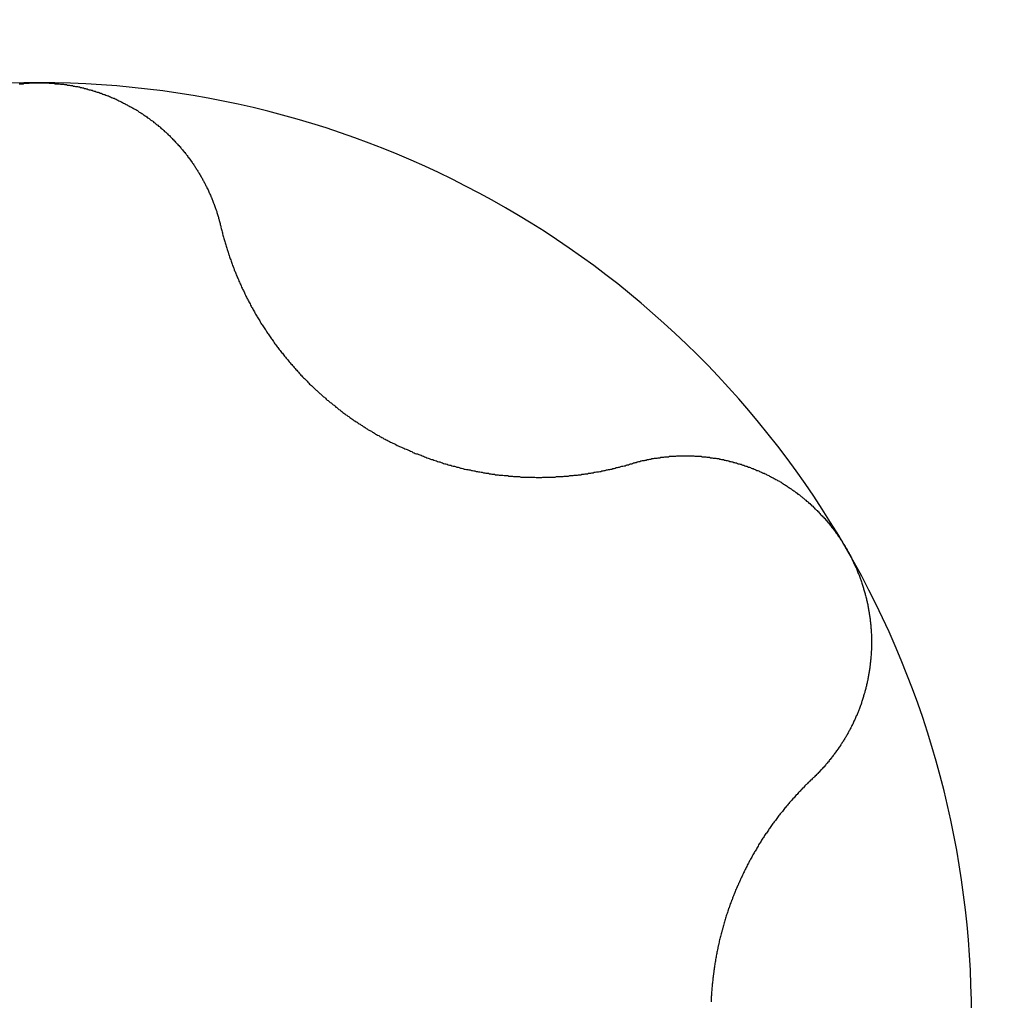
# Model space of a CAD drawing. Extents: x 1107 to 4046, y 937 to 3355.
# Tile 736 of 861: x 2221.94 to 2224.02, y 3346.35 to 3348.43. Entities that reach past the tile are written whole.
import ezdxf

# ---------------------------------------------------------------- set-up
doc = ezdxf.new("R2010")
doc.units = 0
doc.layers.add('KF_VIDA_L___C_BOTTOM', color=7, linetype='CONTINUOUS')

# ---------------------------------------------------------------- blocks, each defined once
blk = doc.blocks.new('KF_VIDA_L___C_BOTTOM')
at = {"layer": 'KF_VIDA_L___C_BOTTOM'}
for points in [[(34.9576, 473.273, 0), (34.9597, 473.273, 0), (34.9618, 473.273, 0), (34.9639, 473.273, 0), (34.9661, 473.273, 0), (34.9682, 473.274, 0), (34.9703, 473.274, 0), (34.9725, 473.274, 0), (34.9746, 473.274, 0), (34.9767, 473.274, 0), (34.9788, 473.274, 0), (34.981, 473.275, 0), (34.9831, 473.275, 0), (34.9852, 473.275, 0), (34.9873, 473.275, 0), (34.9894, 473.275, 0), (34.9916, 473.275, 0), (34.9937, 473.275, 0), (34.9958, 473.275, 0), (34.9979, 473.275, 0), (35, 473.275, 0)], [(35, 473.275, 0), (35.0021, 473.275, 0), (35.0042, 473.275, 0), (35.0063, 473.275, 0), (35.0084, 473.275, 0), (35.0106, 473.275, 0), (35.0127, 473.275, 0), (35.0148, 473.275, 0), (35.0169, 473.275, 0), (35.019, 473.275, 0), (35.0212, 473.274, 0), (35.0233, 473.274, 0), (35.0254, 473.274, 0), (35.0275, 473.274, 0), (35.0297, 473.274, 0), (35.0318, 473.274, 0), (35.0339, 473.273, 0), (35.0361, 473.273, 0), (35.0382, 473.273, 0), (35.0403, 473.273, 0), (35.0424, 473.273, 0), (35.0446, 473.272, 0), (35.0467, 473.272, 0), (35.0488, 473.272, 0), (35.0509, 473.272, 0), (35.0531, 473.271, 0), (35.0552, 473.271, 0), (35.0573, 473.271, 0), (35.0595, 473.27, 0), (35.0616, 473.27, 0), (35.0637, 473.27, 0), (35.0658, 473.269, 0), (35.068, 473.269, 0), (35.0701, 473.269, 0), (35.0722, 473.268, 0), (35.0743, 473.268, 0), (35.0764, 473.267, 0), (35.0785, 473.267, 0), (35.0807, 473.267, 0), (35.0828, 473.266, 0), (35.0849, 473.266, 0), (35.087, 473.265, 0), (35.0891, 473.265, 0), (35.0912, 473.264, 0), (35.0933, 473.264, 0), (35.0954, 473.263, 0), (35.0975, 473.263, 0), (35.0996, 473.262, 0), (35.1017, 473.262, 0), (35.1038, 473.261, 0), (35.1059, 473.26, 0), (35.1079, 473.26, 0), (35.11, 473.259, 0), (35.1121, 473.259, 0), (35.1142, 473.258, 0), (35.1163, 473.257, 0), (35.1183, 473.257, 0), (35.1204, 473.256, 0), (35.1224, 473.255, 0), (35.1245, 473.255, 0), (35.1266, 473.254, 0), (35.1286, 473.253, 0), (35.1307, 473.253, 0), (35.1327, 473.252, 0), (35.1347, 473.251, 0), (35.1368, 473.25, 0), (35.1388, 473.25, 0), (35.1408, 473.249, 0), (35.1428, 473.248, 0), (35.1449, 473.247, 0), (35.1469, 473.247, 0), (35.1489, 473.246, 0), (35.1509, 473.245, 0), (35.1529, 473.244, 0), (35.1549, 473.243, 0), (35.1568, 473.242, 0), (35.1588, 473.242, 0), (35.1608, 473.241, 0), (35.1628, 473.24, 0), (35.1647, 473.239, 0), (35.1667, 473.238, 0), (35.1687, 473.237, 0), (35.1706, 473.236, 0), (35.1725, 473.235, 0), (35.1745, 473.234, 0), (35.1764, 473.233, 0), (35.1783, 473.232, 0), (35.1802, 473.231, 0), (35.1822, 473.23, 0), (35.1841, 473.229, 0), (35.186, 473.228, 0), (35.1878, 473.227, 0), (35.1897, 473.226, 0), (35.1916, 473.225, 0), (35.1935, 473.224, 0), (35.1953, 473.223, 0), (35.1972, 473.222, 0), (35.199, 473.221, 0), (35.2009, 473.22, 0), (35.2027, 473.219, 0), (35.2046, 473.218, 0), (35.2064, 473.217, 0), (35.2082, 473.216, 0), (35.21, 473.214, 0), (35.2118, 473.213, 0), (35.2136, 473.212, 0), (35.2154, 473.211, 0), (35.2172, 473.21, 0), (35.2189, 473.209, 0), (35.2207, 473.207, 0), (35.2225, 473.206, 0), (35.2242, 473.205, 0), (35.2259, 473.204, 0), (35.2277, 473.203, 0), (35.2294, 473.201, 0), (35.2311, 473.2, 0), (35.2328, 473.199, 0), (35.2345, 473.198, 0), (35.2362, 473.196, 0), (35.2379, 473.195, 0), (35.2396, 473.194, 0), (35.2413, 473.193, 0), (35.2429, 473.191, 0), (35.2446, 473.19, 0), (35.2462, 473.189, 0), (35.2479, 473.187, 0), (35.2495, 473.186, 0), (35.2511, 473.185, 0), (35.2527, 473.183, 0), (35.2543, 473.182, 0), (35.2559, 473.181, 0), (35.2575, 473.179, 0), (35.2591, 473.178, 0), (35.2607, 473.177, 0), (35.2622, 473.175, 0), (35.2638, 473.174, 0), (35.2653, 473.172, 0), (35.2668, 473.171, 0), (35.2684, 473.17, 0), (35.2699, 473.168, 0), (35.2714, 473.167, 0), (35.2729, 473.165, 0), (35.2744, 473.164, 0), (35.2759, 473.163, 0), (35.2773, 473.161, 0), (35.2788, 473.16, 0), (35.2802, 473.158, 0), (35.2817, 473.157, 0), (35.2831, 473.155, 0), (35.2845, 473.154, 0), (35.2859, 473.152, 0), (35.2874, 473.151, 0), (35.2887, 473.149, 0), (35.2901, 473.148, 0), (35.2915, 473.146, 0), (35.2929, 473.145, 0), (35.2942, 473.143, 0), (35.2956, 473.142, 0), (35.2969, 473.14, 0), (35.2982, 473.139, 0), (35.2995, 473.137, 0), (35.3008, 473.136, 0), (35.3021, 473.134, 0), (35.3034, 473.133, 0), (35.3047, 473.131, 0), (35.306, 473.13, 0), (35.3072, 473.128, 0), (35.3084, 473.127, 0), (35.3097, 473.125, 0), (35.3109, 473.124, 0), (35.3121, 473.122, 0), (35.3133, 473.121, 0), (35.3145, 473.119, 0), (35.3157, 473.117, 0), (35.3169, 473.116, 0), (35.318, 473.114, 0), (35.3192, 473.113, 0), (35.3204, 473.111, 0), (35.3215, 473.109, 0), (35.3226, 473.108, 0), (35.3238, 473.106, 0), (35.3249, 473.105, 0), (35.326, 473.103, 0), (35.3271, 473.101, 0), (35.3282, 473.1, 0), (35.3293, 473.098, 0), (35.3304, 473.096, 0), (35.3315, 473.095, 0), (35.3325, 473.093, 0), (35.3336, 473.091, 0), (35.3347, 473.09, 0), (35.3357, 473.088, 0), (35.3367, 473.086, 0), (35.3378, 473.085, 0), (35.3388, 473.083, 0), (35.3398, 473.081, 0), (35.3408, 473.08, 0), (35.3418, 473.078, 0), (35.3428, 473.076, 0), (35.3438, 473.074, 0), (35.3447, 473.073, 0), (35.3457, 473.071, 0), (35.3467, 473.069, 0), (35.3476, 473.067, 0), (35.3485, 473.066, 0), (35.3495, 473.064, 0), (35.3504, 473.062, 0), (35.3513, 473.06, 0), (35.3522, 473.059, 0), (35.3531, 473.057, 0), (35.354, 473.055, 0), (35.3549, 473.053, 0), (35.3557, 473.051, 0), (35.3566, 473.05, 0), (35.3574, 473.048, 0), (35.3583, 473.046, 0), (35.3591, 473.044, 0), (35.3599, 473.042, 0), (35.3608, 473.041, 0), (35.3616, 473.039, 0), (35.3624, 473.037, 0), (35.3632, 473.035, 0), (35.3639, 473.033, 0), (35.3647, 473.032, 0), (35.3655, 473.03, 0), (35.3662, 473.028, 0), (35.367, 473.026, 0), (35.3677, 473.024, 0), (35.3684, 473.022, 0), (35.3691, 473.02, 0), (35.3698, 473.019, 0), (35.3705, 473.017, 0), (35.3712, 473.015, 0), (35.3719, 473.013, 0), (35.3726, 473.011, 0), (35.3732, 473.009, 0), (35.3739, 473.007, 0), (35.3745, 473.005, 0), (35.3751, 473.004, 0), (35.3758, 473.002, 0), (35.3764, 473, 0), (35.377, 472.998, 0), (35.3776, 472.996, 0), (35.3781, 472.994, 0), (35.3787, 472.992, 0), (35.3793, 472.99, 0), (35.3798, 472.988, 0), (35.3804, 472.986, 0), (35.3809, 472.985, 0), (35.3814, 472.983, 0), (35.3819, 472.981, 0), (35.3824, 472.979, 0), (35.3829, 472.977, 0), (35.3834, 472.975, 0), (35.3839, 472.973, 0), (35.3843, 472.971, 0)], [(35.3843, 472.971, 0), (35.3849, 472.969, 0), (35.3855, 472.966, 0), (35.386, 472.964, 0), (35.3866, 472.962, 0), (35.3872, 472.959, 0), (35.3878, 472.957, 0), (35.3884, 472.955, 0), (35.3891, 472.952, 0), (35.3897, 472.95, 0), (35.3903, 472.948, 0), (35.391, 472.945, 0), (35.3916, 472.943, 0), (35.3923, 472.941, 0), (35.3929, 472.939, 0), (35.3936, 472.936, 0), (35.3943, 472.934, 0), (35.395, 472.932, 0), (35.3957, 472.929, 0), (35.3964, 472.927, 0), (35.3971, 472.925, 0), (35.3978, 472.922, 0), (35.3986, 472.92, 0), (35.3993, 472.918, 0), (35.4, 472.916, 0), (35.4008, 472.913, 0), (35.4015, 472.911, 0), (35.4023, 472.909, 0), (35.4031, 472.906, 0), (35.4039, 472.904, 0), (35.4047, 472.902, 0), (35.4055, 472.9, 0), (35.4063, 472.897, 0), (35.4071, 472.895, 0), (35.4079, 472.893, 0), (35.4087, 472.891, 0), (35.4096, 472.888, 0), (35.4104, 472.886, 0), (35.4112, 472.884, 0), (35.4121, 472.882, 0), (35.413, 472.879, 0), (35.4138, 472.877, 0), (35.4147, 472.875, 0), (35.4156, 472.873, 0), (35.4165, 472.871, 0), (35.4174, 472.868, 0), (35.4183, 472.866, 0), (35.4192, 472.864, 0), (35.4201, 472.862, 0), (35.421, 472.86, 0), (35.422, 472.858, 0), (35.4229, 472.855, 0), (35.4238, 472.853, 0), (35.4248, 472.851, 0), (35.4258, 472.849, 0), (35.4267, 472.847, 0), (35.4277, 472.845, 0), (35.4287, 472.842, 0), (35.4297, 472.84, 0), (35.4306, 472.838, 0), (35.4316, 472.836, 0), (35.4326, 472.834, 0), (35.4337, 472.832, 0), (35.4347, 472.83, 0), (35.4357, 472.828, 0), (35.4367, 472.825, 0), (35.4378, 472.823, 0), (35.4388, 472.821, 0), (35.4399, 472.819, 0), (35.4409, 472.817, 0), (35.442, 472.815, 0), (35.4431, 472.813, 0), (35.4442, 472.811, 0), (35.4453, 472.809, 0), (35.4464, 472.807, 0), (35.4475, 472.804, 0), (35.4487, 472.802, 0), (35.4498, 472.8, 0), (35.451, 472.798, 0), (35.4521, 472.796, 0), (35.4533, 472.794, 0), (35.4545, 472.792, 0), (35.4557, 472.79, 0), (35.4569, 472.788, 0), (35.4581, 472.785, 0), (35.4594, 472.783, 0), (35.4606, 472.781, 0), (35.4619, 472.779, 0), (35.4631, 472.777, 0), (35.4644, 472.775, 0), (35.4657, 472.773, 0), (35.4669, 472.771, 0), (35.4682, 472.769, 0), (35.4696, 472.766, 0), (35.4709, 472.764, 0), (35.4722, 472.762, 0), (35.4735, 472.76, 0), (35.4749, 472.758, 0), (35.4762, 472.756, 0), (35.4776, 472.754, 0), (35.479, 472.752, 0), (35.4804, 472.75, 0), (35.4818, 472.747, 0), (35.4832, 472.745, 0), (35.4846, 472.743, 0), (35.486, 472.741, 0), (35.4874, 472.739, 0), (35.4889, 472.737, 0), (35.4903, 472.735, 0), (35.4918, 472.733, 0), (35.4933, 472.731, 0), (35.4948, 472.729, 0), (35.4963, 472.727, 0), (35.4978, 472.724, 0), (35.4993, 472.722, 0), (35.5008, 472.72, 0), (35.5023, 472.718, 0), (35.5039, 472.716, 0), (35.5054, 472.714, 0), (35.507, 472.712, 0), (35.5085, 472.71, 0), (35.5101, 472.708, 0), (35.5117, 472.706, 0), (35.5133, 472.704, 0), (35.5149, 472.702, 0), (35.5165, 472.7, 0), (35.5181, 472.698, 0), (35.5197, 472.696, 0), (35.5214, 472.694, 0), (35.523, 472.692, 0), (35.5247, 472.69, 0), (35.5264, 472.688, 0), (35.528, 472.686, 0), (35.5297, 472.684, 0), (35.5314, 472.682, 0), (35.5331, 472.68, 0), (35.5348, 472.678, 0), (35.5366, 472.676, 0), (35.5383, 472.674, 0), (35.54, 472.672, 0), (35.5418, 472.67, 0), (35.5435, 472.668, 0), (35.5453, 472.666, 0), (35.5471, 472.664, 0), (35.5489, 472.662, 0), (35.5506, 472.66, 0), (35.5524, 472.658, 0), (35.5543, 472.656, 0), (35.5561, 472.654, 0), (35.5579, 472.652, 0), (35.5597, 472.65, 0), (35.5616, 472.649, 0), (35.5634, 472.647, 0), (35.5653, 472.645, 0), (35.5672, 472.643, 0), (35.569, 472.641, 0), (35.5709, 472.639, 0), (35.5728, 472.637, 0), (35.5747, 472.635, 0), (35.5766, 472.634, 0), (35.5785, 472.632, 0), (35.5805, 472.63, 0), (35.5824, 472.628, 0), (35.5843, 472.626, 0), (35.5863, 472.624, 0), (35.5882, 472.623, 0), (35.5902, 472.621, 0), (35.5921, 472.619, 0), (35.5941, 472.617, 0), (35.5961, 472.616, 0), (35.5981, 472.614, 0), (35.6001, 472.612, 0), (35.6021, 472.61, 0), (35.6041, 472.609, 0), (35.6061, 472.607, 0), (35.6081, 472.605, 0), (35.6101, 472.603, 0), (35.6121, 472.602, 0), (35.6142, 472.6, 0), (35.6162, 472.598, 0), (35.6183, 472.597, 0), (35.6203, 472.595, 0), (35.6224, 472.593, 0), (35.6244, 472.592, 0), (35.6265, 472.59, 0), (35.6286, 472.588, 0), (35.6307, 472.587, 0), (35.6327, 472.585, 0), (35.6348, 472.583, 0), (35.6369, 472.582, 0), (35.639, 472.58, 0), (35.6411, 472.579, 0), (35.6432, 472.577, 0), (35.6453, 472.575, 0), (35.6474, 472.574, 0), (35.6496, 472.572, 0), (35.6517, 472.571, 0), (35.6538, 472.569, 0), (35.6559, 472.568, 0), (35.6581, 472.566, 0), (35.6602, 472.565, 0), (35.6624, 472.563, 0), (35.6645, 472.562, 0), (35.6666, 472.56, 0), (35.6688, 472.559, 0), (35.671, 472.557, 0), (35.6731, 472.556, 0), (35.6753, 472.554, 0), (35.6774, 472.553, 0), (35.6796, 472.552, 0), (35.6818, 472.55, 0), (35.684, 472.549, 0), (35.6861, 472.547, 0), (35.6883, 472.546, 0), (35.6905, 472.545, 0), (35.6927, 472.543, 0), (35.6949, 472.542, 0), (35.697, 472.54, 0), (35.6992, 472.539, 0), (35.7014, 472.538, 0), (35.7036, 472.537, 0), (35.7058, 472.535, 0), (35.708, 472.534, 0), (35.7102, 472.533, 0), (35.7124, 472.531, 0), (35.7146, 472.53, 0), (35.7168, 472.529, 0), (35.7191, 472.528, 0), (35.7213, 472.526, 0), (35.7235, 472.525, 0), (35.7258, 472.524, 0), (35.728, 472.523, 0), (35.7303, 472.521, 0), (35.7326, 472.52, 0), (35.7349, 472.519, 0), (35.7371, 472.518, 0), (35.7394, 472.517, 0), (35.7417, 472.515, 0), (35.7441, 472.514, 0), (35.7464, 472.513, 0), (35.7487, 472.512, 0), (35.751, 472.511, 0), (35.7534, 472.51, 0), (35.7557, 472.509, 0), (35.7581, 472.507, 0), (35.7604, 472.506, 0), (35.7628, 472.505, 0), (35.7652, 472.504, 0), (35.7675, 472.503, 0), (35.7699, 472.502, 0), (35.7723, 472.501, 0), (35.7747, 472.5, 0), (35.7771, 472.499, 0), (35.7795, 472.498, 0), (35.7819, 472.497, 0), (35.7843, 472.496, 0), (35.7868, 472.495, 0), (35.7892, 472.494, 0), (35.7916, 472.492, 0), (35.7941, 472.491, 0), (35.7965, 472.49, 0), (35.799, 472.489, 0), (35.8014, 472.489, 0), (35.8039, 472.488, 0), (35.8063, 472.487, 0), (35.8088, 472.486, 0), (35.8113, 472.485, 0), (35.8137, 472.484, 0), (35.8162, 472.483, 0), (35.8187, 472.482, 0), (35.8212, 472.481, 0), (35.8237, 472.48, 0), (35.8262, 472.479, 0), (35.8287, 472.478, 0), (35.8312, 472.477, 0), (35.8337, 472.477, 0), (35.8362, 472.476, 0), (35.8387, 472.475, 0), (35.8413, 472.474, 0), (35.8438, 472.473, 0), (35.8463, 472.472, 0), (35.8488, 472.472, 0), (35.8514, 472.471, 0), (35.8539, 472.47, 0), (35.8564, 472.469, 0), (35.859, 472.468, 0), (35.8615, 472.468, 0), (35.8641, 472.467, 0), (35.8666, 472.466, 0), (35.8692, 472.465, 0), (35.8717, 472.465, 0), (35.8743, 472.464, 0), (35.8768, 472.463, 0), (35.8794, 472.463, 0), (35.882, 472.462, 0), (35.8845, 472.461, 0), (35.8871, 472.461, 0), (35.8896, 472.46, 0), (35.8922, 472.459, 0), (35.8948, 472.459, 0), (35.8974, 472.458, 0), (35.8999, 472.457, 0), (35.9025, 472.457, 0), (35.9051, 472.456, 0), (35.9076, 472.456, 0), (35.9102, 472.455, 0), (35.9128, 472.455, 0), (35.9154, 472.454, 0), (35.9179, 472.454, 0), (35.9205, 472.453, 0), (35.9231, 472.453, 0), (35.9257, 472.452, 0), (35.9282, 472.452, 0), (35.9308, 472.451, 0), (35.9334, 472.451, 0), (35.936, 472.45, 0), (35.9385, 472.45, 0), (35.9411, 472.449, 0), (35.9437, 472.449, 0), (35.9463, 472.448, 0), (35.9488, 472.448, 0), (35.9514, 472.448, 0), (35.954, 472.447, 0), (35.9565, 472.447, 0), (35.9591, 472.446, 0), (35.9617, 472.446, 0), (35.9643, 472.446, 0), (35.9668, 472.445, 0), (35.9694, 472.445, 0), (35.9719, 472.445, 0), (35.9745, 472.444, 0), (35.9771, 472.444, 0), (35.9796, 472.444, 0), (35.9822, 472.444, 0), (35.9847, 472.443, 0), (35.9873, 472.443, 0), (35.9898, 472.443, 0), (35.9924, 472.443, 0), (35.9949, 472.442, 0), (35.9974, 472.442, 0), (36, 472.442, 0), (36.0025, 472.442, 0), (36.005, 472.441, 0), (36.0076, 472.441, 0), (36.0101, 472.441, 0), (36.0126, 472.441, 0), (36.0151, 472.441, 0), (36.0177, 472.441, 0), (36.0202, 472.44, 0), (36.0227, 472.44, 0), (36.0252, 472.44, 0), (36.0277, 472.44, 0), (36.0302, 472.44, 0), (36.0327, 472.44, 0), (36.0352, 472.44, 0), (36.0376, 472.44, 0), (36.0401, 472.44, 0), (36.0426, 472.44, 0), (36.0451, 472.44, 0), (36.0475, 472.44, 0), (36.05, 472.44, 0), (36.0524, 472.439, 0), (36.0549, 472.439, 0), (36.0573, 472.439, 0), (36.0598, 472.439, 0), (36.0622, 472.439, 0), (36.0646, 472.439, 0), (36.0671, 472.44, 0), (36.0695, 472.44, 0), (36.0719, 472.44, 0), (36.0743, 472.44, 0), (36.0767, 472.44, 0), (36.0791, 472.44, 0), (36.0815, 472.44, 0), (36.0839, 472.44, 0), (36.0863, 472.44, 0), (36.0886, 472.44, 0), (36.091, 472.44, 0), (36.0933, 472.44, 0), (36.0957, 472.441, 0), (36.098, 472.441, 0), (36.1004, 472.441, 0), (36.1027, 472.441, 0), (36.105, 472.441, 0), (36.1074, 472.441, 0), (36.1097, 472.441, 0), (36.1121, 472.442, 0), (36.1144, 472.442, 0), (36.1167, 472.442, 0), (36.1191, 472.442, 0), (36.1214, 472.442, 0), (36.1238, 472.443, 0), (36.1261, 472.443, 0), (36.1285, 472.443, 0), (36.1308, 472.443, 0), (36.1332, 472.444, 0), (36.1355, 472.444, 0), (36.1379, 472.444, 0), (36.1402, 472.444, 0), (36.1426, 472.445, 0), (36.1449, 472.445, 0), (36.1473, 472.445, 0), (36.1496, 472.446, 0), (36.152, 472.446, 0), (36.1543, 472.446, 0), (36.1567, 472.447, 0), (36.159, 472.447, 0), (36.1614, 472.447, 0), (36.1638, 472.448, 0), (36.1661, 472.448, 0), (36.1685, 472.448, 0), (36.1708, 472.449, 0), (36.1732, 472.449, 0), (36.1755, 472.45, 0), (36.1779, 472.45, 0), (36.1802, 472.451, 0), (36.1826, 472.451, 0), (36.185, 472.451, 0), (36.1873, 472.452, 0), (36.1897, 472.452, 0), (36.192, 472.453, 0), (36.1944, 472.453, 0), (36.1967, 472.454, 0), (36.1991, 472.454, 0), (36.2014, 472.455, 0), (36.2038, 472.455, 0), (36.2061, 472.456, 0), (36.2085, 472.456, 0), (36.2108, 472.457, 0), (36.2132, 472.457, 0), (36.2155, 472.458, 0), (36.2178, 472.458, 0), (36.2202, 472.459, 0), (36.2225, 472.46, 0), (36.2249, 472.46, 0), (36.2272, 472.461, 0), (36.2295, 472.461, 0), (36.2319, 472.462, 0), (36.2342, 472.463, 0), (36.2365, 472.463, 0), (36.2389, 472.464, 0), (36.2412, 472.464, 0), (36.2435, 472.465, 0), (36.2458, 472.466, 0), (36.2481, 472.466, 0), (36.2505, 472.467, 0), (36.2528, 472.468, 0), (36.2551, 472.468, 0)], [(36.2551, 472.468, 0), (36.257, 472.469, 0), (36.2589, 472.47, 0), (36.2608, 472.47, 0), (36.2627, 472.471, 0), (36.2646, 472.471, 0), (36.2665, 472.472, 0), (36.2684, 472.472, 0), (36.2704, 472.473, 0), (36.2723, 472.473, 0), (36.2742, 472.474, 0), (36.2761, 472.474, 0), (36.2781, 472.475, 0), (36.28, 472.475, 0), (36.2819, 472.475, 0), (36.2839, 472.476, 0), (36.2858, 472.476, 0), (36.2878, 472.477, 0), (36.2897, 472.477, 0), (36.2917, 472.477, 0), (36.2936, 472.478, 0), (36.2956, 472.478, 0), (36.2975, 472.479, 0), (36.2995, 472.479, 0), (36.3014, 472.479, 0), (36.3034, 472.48, 0), (36.3054, 472.48, 0), (36.3073, 472.48, 0), (36.3093, 472.48, 0), (36.3113, 472.481, 0), (36.3132, 472.481, 0), (36.3152, 472.481, 0), (36.3172, 472.482, 0), (36.3192, 472.482, 0), (36.3211, 472.482, 0), (36.3231, 472.482, 0), (36.3251, 472.483, 0), (36.3271, 472.483, 0), (36.329, 472.483, 0), (36.331, 472.483, 0), (36.333, 472.483, 0), (36.335, 472.484, 0), (36.337, 472.484, 0), (36.339, 472.484, 0), (36.3409, 472.484, 0), (36.3429, 472.484, 0), (36.3449, 472.484, 0), (36.3469, 472.484, 0), (36.3489, 472.484, 0), (36.3509, 472.485, 0), (36.3529, 472.485, 0), (36.3548, 472.485, 0), (36.3568, 472.485, 0), (36.3588, 472.485, 0), (36.3608, 472.485, 0), (36.3628, 472.485, 0), (36.3648, 472.485, 0), (36.3668, 472.485, 0), (36.3687, 472.485, 0), (36.3707, 472.485, 0), (36.3727, 472.485, 0), (36.3747, 472.485, 0), (36.3767, 472.485, 0), (36.3787, 472.485, 0), (36.3806, 472.485, 0), (36.3826, 472.485, 0), (36.3846, 472.485, 0), (36.3866, 472.485, 0), (36.3886, 472.484, 0), (36.3905, 472.484, 0), (36.3925, 472.484, 0), (36.3945, 472.484, 0), (36.3965, 472.484, 0), (36.3984, 472.484, 0), (36.4004, 472.484, 0), (36.4024, 472.484, 0), (36.4043, 472.483, 0), (36.4063, 472.483, 0), (36.4083, 472.483, 0), (36.4102, 472.483, 0), (36.4122, 472.483, 0), (36.4141, 472.482, 0), (36.4161, 472.482, 0), (36.418, 472.482, 0), (36.42, 472.482, 0), (36.4219, 472.481, 0), (36.4239, 472.481, 0), (36.4258, 472.481, 0), (36.4278, 472.48, 0), (36.4297, 472.48, 0), (36.4317, 472.48, 0), (36.4337, 472.48, 0), (36.4356, 472.479, 0), (36.4376, 472.479, 0), (36.4395, 472.479, 0), (36.4415, 472.478, 0), (36.4435, 472.478, 0), (36.4454, 472.477, 0), (36.4474, 472.477, 0), (36.4494, 472.477, 0), (36.4514, 472.476, 0), (36.4533, 472.476, 0), (36.4553, 472.475, 0), (36.4573, 472.475, 0), (36.4593, 472.474, 0), (36.4612, 472.474, 0), (36.4632, 472.473, 0), (36.4652, 472.473, 0), (36.4672, 472.472, 0), (36.4692, 472.472, 0), (36.4711, 472.471, 0), (36.4731, 472.471, 0), (36.4751, 472.47, 0), (36.4771, 472.47, 0), (36.479, 472.469, 0), (36.481, 472.468, 0), (36.483, 472.468, 0), (36.485, 472.467, 0), (36.487, 472.467, 0), (36.4889, 472.466, 0), (36.4909, 472.465, 0), (36.4929, 472.465, 0), (36.4948, 472.464, 0), (36.4968, 472.463, 0), (36.4988, 472.463, 0), (36.5008, 472.462, 0), (36.5027, 472.461, 0), (36.5047, 472.461, 0), (36.5067, 472.46, 0), (36.5086, 472.459, 0), (36.5106, 472.458, 0), (36.5125, 472.458, 0), (36.5145, 472.457, 0), (36.5164, 472.456, 0), (36.5184, 472.455, 0), (36.5203, 472.454, 0), (36.5223, 472.454, 0), (36.5242, 472.453, 0), (36.5262, 472.452, 0), (36.5281, 472.451, 0), (36.53, 472.45, 0), (36.532, 472.449, 0), (36.5339, 472.448, 0), (36.5358, 472.448, 0), (36.5377, 472.447, 0), (36.5397, 472.446, 0), (36.5416, 472.445, 0), (36.5435, 472.444, 0), (36.5454, 472.443, 0), (36.5473, 472.442, 0), (36.5492, 472.441, 0), (36.5511, 472.44, 0), (36.553, 472.439, 0), (36.5549, 472.438, 0), (36.5568, 472.437, 0), (36.5586, 472.436, 0), (36.5605, 472.435, 0), (36.5624, 472.434, 0), (36.5642, 472.433, 0), (36.5661, 472.432, 0), (36.568, 472.431, 0), (36.5698, 472.43, 0), (36.5716, 472.429, 0), (36.5735, 472.428, 0), (36.5753, 472.426, 0), (36.5771, 472.425, 0), (36.579, 472.424, 0), (36.5808, 472.423, 0), (36.5826, 472.422, 0), (36.5844, 472.421, 0), (36.5862, 472.419, 0), (36.588, 472.418, 0), (36.5898, 472.417, 0), (36.5915, 472.416, 0), (36.5933, 472.415, 0), (36.5951, 472.413, 0), (36.5968, 472.412, 0), (36.5986, 472.411, 0), (36.6004, 472.41, 0), (36.6021, 472.408, 0), (36.6038, 472.407, 0), (36.6056, 472.406, 0), (36.6073, 472.404, 0), (36.609, 472.403, 0), (36.6107, 472.402, 0), (36.6124, 472.401, 0), (36.6141, 472.399, 0), (36.6158, 472.398, 0), (36.6175, 472.396, 0), (36.6191, 472.395, 0), (36.6208, 472.394, 0), (36.6224, 472.392, 0), (36.6241, 472.391, 0), (36.6257, 472.389, 0), (36.6274, 472.388, 0), (36.629, 472.387, 0), (36.6306, 472.385, 0), (36.6322, 472.384, 0), (36.6338, 472.382, 0), (36.6354, 472.381, 0), (36.637, 472.379, 0), (36.6386, 472.378, 0), (36.6402, 472.376, 0), (36.6417, 472.375, 0), (36.6433, 472.373, 0), (36.6448, 472.372, 0), (36.6464, 472.37, 0), (36.6479, 472.369, 0), (36.6494, 472.367, 0), (36.6509, 472.366, 0), (36.6524, 472.364, 0), (36.6539, 472.363, 0), (36.6554, 472.361, 0), (36.6569, 472.359, 0), (36.6584, 472.358, 0), (36.6598, 472.356, 0), (36.6613, 472.355, 0), (36.6627, 472.353, 0), (36.6642, 472.352, 0), (36.6656, 472.35, 0), (36.667, 472.348, 0), (36.6684, 472.347, 0), (36.6698, 472.345, 0), (36.6712, 472.343, 0), (36.6726, 472.342, 0), (36.674, 472.34, 0), (36.6753, 472.338, 0), (36.6767, 472.337, 0), (36.678, 472.335, 0), (36.6793, 472.333, 0), (36.6807, 472.332, 0), (36.682, 472.33, 0), (36.6833, 472.328, 0), (36.6846, 472.327, 0), (36.6859, 472.325, 0), (36.6871, 472.323, 0), (36.6884, 472.321, 0), (36.6897, 472.32, 0), (36.6909, 472.318, 0), (36.6921, 472.316, 0), (36.6933, 472.314, 0), (36.6946, 472.313, 0), (36.6958, 472.311, 0), (36.697, 472.309, 0), (36.6981, 472.307, 0), (36.6993, 472.306, 0), (36.7005, 472.304, 0), (36.7016, 472.302, 0), (36.7027, 472.3, 0), (36.7039, 472.298, 0), (36.705, 472.297, 0), (36.7061, 472.295, 0), (36.7072, 472.293, 0), (36.7083, 472.291, 0), (36.7093, 472.289, 0), (36.7104, 472.288, 0)], [(36.7104, 472.288, 0), (36.7114, 472.286, 0), (36.7125, 472.284, 0), (36.7135, 472.282, 0), (36.7145, 472.28, 0), (36.7156, 472.278, 0), (36.7166, 472.276, 0), (36.7175, 472.275, 0), (36.7185, 472.273, 0), (36.7195, 472.271, 0), (36.7205, 472.269, 0), (36.7214, 472.267, 0), (36.7224, 472.265, 0), (36.7233, 472.263, 0), (36.7242, 472.261, 0), (36.7251, 472.259, 0), (36.726, 472.257, 0), (36.7269, 472.255, 0), (36.7278, 472.253, 0), (36.7287, 472.252, 0), (36.7296, 472.25, 0), (36.7304, 472.248, 0), (36.7313, 472.246, 0), (36.7321, 472.244, 0), (36.7329, 472.242, 0), (36.7337, 472.24, 0), (36.7346, 472.238, 0), (36.7353, 472.236, 0), (36.7361, 472.234, 0), (36.7369, 472.232, 0), (36.7377, 472.23, 0), (36.7384, 472.228, 0), (36.7392, 472.226, 0), (36.7399, 472.224, 0), (36.7406, 472.222, 0), (36.7413, 472.22, 0), (36.742, 472.218, 0), (36.7427, 472.215, 0), (36.7434, 472.213, 0), (36.7441, 472.211, 0), (36.7447, 472.209, 0), (36.7454, 472.207, 0), (36.746, 472.205, 0), (36.7466, 472.203, 0), (36.7472, 472.201, 0), (36.7478, 472.199, 0), (36.7484, 472.197, 0), (36.749, 472.195, 0), (36.7496, 472.193, 0), (36.7501, 472.191, 0), (36.7507, 472.189, 0), (36.7512, 472.186, 0), (36.7518, 472.184, 0), (36.7523, 472.182, 0), (36.7528, 472.18, 0), (36.7533, 472.178, 0), (36.7537, 472.176, 0), (36.7542, 472.174, 0), (36.7547, 472.172, 0), (36.7551, 472.17, 0), (36.7556, 472.167, 0), (36.756, 472.165, 0), (36.7564, 472.163, 0), (36.7568, 472.161, 0), (36.7572, 472.159, 0), (36.7576, 472.157, 0), (36.7579, 472.155, 0), (36.7583, 472.153, 0), (36.7586, 472.15, 0), (36.7589, 472.148, 0), (36.7593, 472.146, 0), (36.7596, 472.144, 0), (36.7599, 472.142, 0), (36.7601, 472.14, 0), (36.7604, 472.138, 0), (36.7607, 472.135, 0), (36.7609, 472.133, 0), (36.7612, 472.131, 0), (36.7614, 472.129, 0), (36.7616, 472.127, 0), (36.7618, 472.125, 0), (36.762, 472.123, 0), (36.7621, 472.12, 0), (36.7623, 472.118, 0), (36.7625, 472.116, 0), (36.7626, 472.114, 0), (36.7627, 472.112, 0), (36.7628, 472.11, 0), (36.7629, 472.107, 0), (36.763, 472.105, 0), (36.7631, 472.103, 0), (36.7632, 472.101, 0), (36.7632, 472.099, 0), (36.7632, 472.097, 0), (36.7633, 472.095, 0), (36.7633, 472.092, 0), (36.7633, 472.09, 0), (36.7633, 472.088, 0), (36.7633, 472.086, 0), (36.7632, 472.084, 0), (36.7632, 472.082, 0), (36.7631, 472.08, 0), (36.7631, 472.078, 0), (36.763, 472.075, 0), (36.7629, 472.073, 0), (36.7628, 472.071, 0), (36.7627, 472.069, 0), (36.7626, 472.067, 0), (36.7624, 472.065, 0), (36.7623, 472.063, 0), (36.7621, 472.06, 0), (36.7619, 472.058, 0), (36.7618, 472.056, 0), (36.7616, 472.054, 0), (36.7614, 472.052, 0), (36.7612, 472.05, 0), (36.7609, 472.048, 0), (36.7607, 472.046, 0), (36.7605, 472.044, 0), (36.7602, 472.042, 0), (36.7599, 472.039, 0), (36.7597, 472.037, 0), (36.7594, 472.035, 0), (36.7591, 472.033, 0), (36.7588, 472.031, 0), (36.7584, 472.029, 0), (36.7581, 472.027, 0), (36.7578, 472.025, 0), (36.7574, 472.023, 0), (36.7571, 472.021, 0), (36.7567, 472.019, 0), (36.7563, 472.017, 0), (36.7559, 472.015, 0), (36.7555, 472.013, 0), (36.7551, 472.011, 0), (36.7547, 472.008, 0), (36.7542, 472.006, 0), (36.7538, 472.004, 0), (36.7533, 472.002, 0), (36.7529, 472, 0), (36.7524, 471.998, 0), (36.7519, 471.996, 0), (36.7514, 471.994, 0), (36.7509, 471.992, 0), (36.7504, 471.99, 0), (36.7499, 471.988, 0), (36.7494, 471.986, 0), (36.7489, 471.984, 0), (36.7483, 471.982, 0), (36.7478, 471.981, 0), (36.7472, 471.979, 0), (36.7466, 471.977, 0), (36.746, 471.975, 0), (36.7454, 471.973, 0), (36.7448, 471.971, 0), (36.7442, 471.969, 0), (36.7436, 471.967, 0), (36.743, 471.965, 0), (36.7423, 471.963, 0), (36.7417, 471.961, 0), (36.741, 471.959, 0), (36.7404, 471.957, 0), (36.7397, 471.956, 0), (36.739, 471.954, 0), (36.7383, 471.952, 0), (36.7376, 471.95, 0), (36.7369, 471.948, 0), (36.7362, 471.946, 0), (36.7355, 471.944, 0), (36.7348, 471.943, 0), (36.734, 471.941, 0), (36.7333, 471.939, 0), (36.7325, 471.937, 0), (36.7318, 471.935, 0), (36.731, 471.934, 0), (36.7302, 471.932, 0), (36.7294, 471.93, 0), (36.7286, 471.928, 0), (36.7278, 471.926, 0), (36.727, 471.925, 0), (36.7261, 471.923, 0), (36.7253, 471.921, 0), (36.7244, 471.919, 0), (36.7236, 471.917, 0), (36.7227, 471.916, 0), (36.7218, 471.914, 0), (36.7209, 471.912, 0), (36.72, 471.91, 0), (36.7191, 471.909, 0), (36.7182, 471.907, 0), (36.7173, 471.905, 0), (36.7164, 471.903, 0), (36.7154, 471.902, 0), (36.7145, 471.9, 0), (36.7135, 471.898, 0), (36.7125, 471.896, 0), (36.7115, 471.895, 0), (36.7106, 471.893, 0), (36.7096, 471.891, 0), (36.7086, 471.889, 0), (36.7075, 471.888, 0), (36.7065, 471.886, 0), (36.7055, 471.884, 0), (36.7044, 471.883, 0), (36.7034, 471.881, 0), (36.7023, 471.879, 0), (36.7013, 471.878, 0), (36.7002, 471.876, 0), (36.6991, 471.874, 0), (36.698, 471.873, 0), (36.6969, 471.871, 0), (36.6958, 471.869, 0), (36.6947, 471.868, 0), (36.6936, 471.866, 0), (36.6924, 471.864, 0), (36.6913, 471.863, 0), (36.6902, 471.861, 0), (36.689, 471.86, 0), (36.6878, 471.858, 0), (36.6867, 471.856, 0), (36.6855, 471.855, 0), (36.6843, 471.853, 0), (36.6831, 471.852, 0), (36.6819, 471.85, 0), (36.6807, 471.848, 0), (36.6795, 471.847, 0), (36.6782, 471.845, 0), (36.677, 471.844, 0), (36.6757, 471.842, 0), (36.6745, 471.841, 0), (36.6732, 471.839, 0), (36.672, 471.837, 0), (36.6707, 471.836, 0), (36.6694, 471.834, 0), (36.6681, 471.833, 0), (36.6668, 471.831, 0), (36.6655, 471.83, 0), (36.6642, 471.828, 0), (36.6629, 471.827, 0), (36.6616, 471.825, 0), (36.6602, 471.824, 0), (36.6589, 471.822, 0), (36.6576, 471.821, 0), (36.6562, 471.82, 0), (36.6548, 471.818, 0), (36.6535, 471.817, 0), (36.6521, 471.815, 0), (36.6507, 471.814, 0), (36.6493, 471.812, 0), (36.6479, 471.811, 0), (36.6465, 471.81, 0), (36.6451, 471.808, 0), (36.6437, 471.807, 0), (36.6423, 471.805, 0), (36.6409, 471.804, 0), (36.6394, 471.803, 0)], [(36.6394, 471.803, 0), (36.6377, 471.801, 0), (36.6359, 471.799, 0), (36.6342, 471.798, 0), (36.6325, 471.796, 0), (36.6307, 471.794, 0), (36.629, 471.793, 0), (36.6273, 471.791, 0), (36.6256, 471.789, 0), (36.6239, 471.788, 0), (36.6222, 471.786, 0), (36.6205, 471.784, 0), (36.6188, 471.782, 0), (36.6171, 471.781, 0), (36.6155, 471.779, 0), (36.6138, 471.777, 0), (36.6121, 471.775, 0), (36.6105, 471.774, 0), (36.6088, 471.772, 0), (36.6072, 471.77, 0), (36.6056, 471.768, 0), (36.6039, 471.767, 0), (36.6023, 471.765, 0), (36.6007, 471.763, 0), (36.5991, 471.761, 0), (36.5975, 471.76, 0), (36.5959, 471.758, 0), (36.5943, 471.756, 0), (36.5928, 471.754, 0), (36.5912, 471.752, 0), (36.5896, 471.751, 0), (36.5881, 471.749, 0), (36.5865, 471.747, 0), (36.585, 471.745, 0), (36.5834, 471.743, 0), (36.5819, 471.741, 0), (36.5804, 471.74, 0), (36.5789, 471.738, 0), (36.5773, 471.736, 0), (36.5758, 471.734, 0), (36.5744, 471.732, 0), (36.5729, 471.73, 0), (36.5714, 471.728, 0), (36.5699, 471.727, 0), (36.5685, 471.725, 0), (36.567, 471.723, 0), (36.5655, 471.721, 0), (36.5641, 471.719, 0), (36.5627, 471.717, 0), (36.5612, 471.715, 0), (36.5598, 471.713, 0), (36.5584, 471.711, 0), (36.557, 471.71, 0), (36.5556, 471.708, 0), (36.5542, 471.706, 0), (36.5528, 471.704, 0), (36.5515, 471.702, 0), (36.5501, 471.7, 0), (36.5487, 471.698, 0), (36.5474, 471.696, 0), (36.546, 471.694, 0), (36.5447, 471.692, 0), (36.5434, 471.69, 0), (36.542, 471.688, 0), (36.5407, 471.686, 0), (36.5394, 471.685, 0), (36.5381, 471.683, 0), (36.5368, 471.681, 0), (36.5355, 471.679, 0), (36.5343, 471.677, 0), (36.533, 471.675, 0), (36.5317, 471.673, 0), (36.5304, 471.671, 0), (36.5292, 471.669, 0), (36.5279, 471.667, 0), (36.5266, 471.665, 0), (36.5254, 471.663, 0), (36.5241, 471.661, 0), (36.5229, 471.658, 0), (36.5216, 471.656, 0), (36.5204, 471.654, 0), (36.5192, 471.652, 0), (36.5179, 471.65, 0), (36.5167, 471.648, 0), (36.5155, 471.646, 0), (36.5143, 471.644, 0), (36.513, 471.642, 0), (36.5118, 471.64, 0), (36.5106, 471.637, 0), (36.5094, 471.635, 0), (36.5082, 471.633, 0), (36.5071, 471.631, 0), (36.5059, 471.629, 0), (36.5047, 471.627, 0), (36.5035, 471.624, 0), (36.5024, 471.622, 0), (36.5012, 471.62, 0), (36.5001, 471.618, 0), (36.4989, 471.615, 0), (36.4978, 471.613, 0), (36.4966, 471.611, 0), (36.4955, 471.609, 0), (36.4944, 471.606, 0), (36.4933, 471.604, 0), (36.4922, 471.602, 0), (36.4911, 471.6, 0), (36.49, 471.597, 0), (36.4889, 471.595, 0), (36.4878, 471.593, 0), (36.4867, 471.59, 0), (36.4856, 471.588, 0), (36.4846, 471.586, 0), (36.4835, 471.583, 0), (36.4825, 471.581, 0), (36.4814, 471.579, 0), (36.4804, 471.576, 0), (36.4794, 471.574, 0), (36.4784, 471.572, 0), (36.4773, 471.569, 0), (36.4763, 471.567, 0), (36.4753, 471.565, 0), (36.4744, 471.562, 0), (36.4734, 471.56, 0), (36.4724, 471.557, 0), (36.4714, 471.555, 0), (36.4705, 471.553, 0), (36.4695, 471.55, 0), (36.4686, 471.548, 0), (36.4677, 471.545, 0), (36.4667, 471.543, 0), (36.4658, 471.54, 0), (36.4649, 471.538, 0), (36.464, 471.536, 0), (36.4631, 471.533, 0), (36.4622, 471.531, 0), (36.4614, 471.528, 0), (36.4605, 471.526, 0), (36.4596, 471.523, 0), (36.4588, 471.521, 0), (36.458, 471.518, 0), (36.4571, 471.516, 0), (36.4563, 471.513, 0), (36.4555, 471.511, 0), (36.4547, 471.508, 0), (36.4539, 471.506, 0), (36.4531, 471.503, 0), (36.4524, 471.501, 0), (36.4516, 471.498, 0), (36.4509, 471.496, 0), (36.4501, 471.493, 0), (36.4494, 471.49, 0), (36.4487, 471.488, 0), (36.448, 471.485, 0), (36.4473, 471.483, 0), (36.4466, 471.48, 0), (36.4459, 471.478, 0), (36.4452, 471.475, 0), (36.4445, 471.473, 0), (36.4439, 471.47, 0), (36.4432, 471.467, 0), (36.4426, 471.465, 0), (36.442, 471.462, 0), (36.4414, 471.46, 0), (36.4408, 471.457, 0), (36.4402, 471.455, 0), (36.4396, 471.452, 0), (36.439, 471.449, 0), (36.4385, 471.447, 0), (36.4379, 471.444, 0), (36.4374, 471.442, 0), (36.4368, 471.439, 0), (36.4363, 471.436, 0), (36.4358, 471.434, 0), (36.4353, 471.431, 0), (36.4348, 471.429, 0), (36.4343, 471.426, 0), (36.4338, 471.423, 0), (36.4334, 471.421, 0), (36.4329, 471.418, 0), (36.4325, 471.415, 0), (36.432, 471.413, 0), (36.4316, 471.41, 0), (36.4312, 471.408, 0), (36.4308, 471.405, 0), (36.4304, 471.402, 0), (36.43, 471.4, 0), (36.4296, 471.397, 0), (36.4292, 471.395, 0), (36.4289, 471.392, 0), (36.4285, 471.389, 0), (36.4282, 471.387, 0), (36.4279, 471.384, 0), (36.4276, 471.381, 0), (36.4272, 471.379, 0), (36.4269, 471.376, 0), (36.4267, 471.374, 0), (36.4264, 471.371, 0), (36.4261, 471.368, 0), (36.4259, 471.366, 0), (36.4256, 471.363, 0), (36.4254, 471.361, 0), (36.4251, 471.358, 0), (36.4249, 471.355, 0), (36.4247, 471.353, 0), (36.4245, 471.35, 0), (36.4243, 471.348, 0), (36.4241, 471.345, 0), (36.424, 471.342, 0), (36.4238, 471.34, 0), (36.4237, 471.337, 0), (36.4235, 471.335, 0), (36.4234, 471.332, 0), (36.4233, 471.329, 0)]]:
    blk.add_polyline3d(points, dxfattribs=at)
for radius in [4.85, 4.2]:
    blk.add_circle((35, 471.3), radius, dxfattribs=at)
for start, end in [(90, 150), (30, 90), (330, 30)]:
    blk.add_arc((35, 471.3), 1.975, start, end, dxfattribs=at)

msp = doc.modelspace()

# ---------------------------------------------------------------- block references
at = {"layer": 'KF_VIDA_L___C_BOTTOM'}
msp.add_blockref('KF_VIDA_L___C_BOTTOM', (2186.9791, 2875.0183), dxfattribs=at)

doc.saveas('drawing.dxf')
